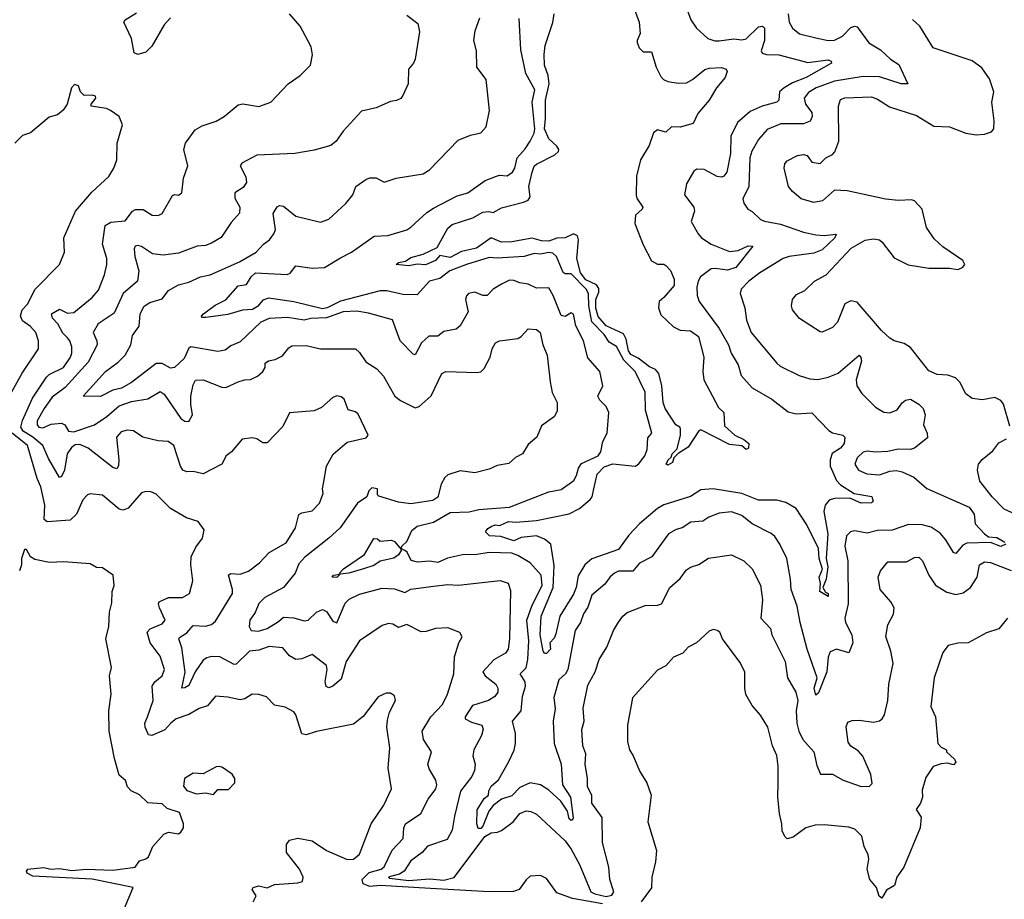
# Model space of a CAD drawing. Extents: x 1268547 to 1425625, y 515768 to 616754.
# Tile 326 of 507: x 1358712 to 1363501, y 563738 to 568016. Entities that reach past the tile are written whole.
import ezdxf

# ---------------------------------------------------------------- set-up
doc = ezdxf.new("R2010")
doc.units = 0

msp = doc.modelspace()

# ---------------------------------------------------------------- linework, layer by layer
at = {"layer": '0CON10XD'}
for points in [[(1361637.5, 568245), (1361724.7, 568004.7), (1361730.5, 567949.5), (1361714.7, 567915.3), (1361715.8, 567905), (1361725, 567880), (1361745, 567860), (1361785, 567860), (1361807.8, 567785), (1361830.7, 567740.7), (1361844.3, 567725), (1361864.2, 567715), (1361915, 567707.4), (1361955, 567710), (1361985, 567725.6), (1362045, 567774.8), (1362065, 567780.8), (1362125, 567783.8), (1362148.8, 567775), (1362154, 567765), (1362143.1, 567735), (1362100.9, 567685), (1362065.7, 567624.3), (1362010, 567560), (1361987.8, 567512.2), (1361925, 567492.9), (1361882.5, 567495), (1361855, 567470), (1361815, 567481.2), (1361794.4, 567465.6), (1361774.5, 567405), (1361732.4, 567335), (1361712.4, 567255), (1361711.1, 567161.1), (1361715.5, 567145), (1361742.9, 567105), (1361740, 567095), (1361707.5, 567065), (1361703.8, 567025), (1361745, 566922), (1361785, 566843.3), (1361815, 566826.7), (1361845, 566826.7), (1361855, 566820), (1361877.2, 566797.2), (1361895.3, 566755), (1361895, 566723.3), (1361845.5, 566664.5), (1361821.8, 566645), (1361820, 566615), (1361830.5, 566580.5), (1361892.6, 566522.6), (1361925, 566506.9), (1361975, 566502.3), (1362014.5, 566475), (1362039.1, 566375), (1362034.4, 566305), (1362040, 566265), (1362110.8, 566130.8), (1362136.7, 566105), (1362140.5, 566040.5), (1362190.8, 565995), (1362234, 565975), (1362258.2, 565955), (1362257.1, 565932.9), (1362245, 565925.6), (1362225, 565944.3), (1362165, 565949.6), (1362025, 566020.8), (1362015, 566016.7), (1361963.3, 565936.7), (1361915, 565906), (1361894, 565886), (1361887.2, 565862.8), (1361865, 565850), (1361856.7, 565855), (1361865.6, 565875), (1361881.1, 565888.9), (1361885.6, 565905), (1361910.2, 565929.8), (1361926.9, 565995), (1361925.8, 566025.8), (1361922.5, 566035), (1361904, 566045), (1361852, 566125), (1361842.5, 566155), (1361835.4, 566235), (1361821.5, 566295), (1361805, 566315.5), (1361775, 566328), (1361720.5, 566370.5), (1361685, 566387.3), (1361674, 566405), (1361662, 566462), (1361648.2, 566488.2), (1361565, 566528.1), (1361525, 566573.1), (1361515, 566613.8), (1361513.6, 566655), (1361528.3, 566691.7), (1361528.7, 566708.7), (1361517.4, 566727.4), (1361465, 566751.5), (1361440.3, 566785), (1361421.7, 566855), (1361430.7, 566945), (1361425.4, 566965.4), (1361405, 566974.5), (1361365, 566955.5), (1361325, 566953.7), (1361285, 566939.1), (1361249.7, 566940.3), (1361205, 566953.3), (1361105.2, 566935.2), (1361055, 566933.9), (1361005, 566956.1), (1360934.4, 566905), (1360861.5, 566888.5), (1360805, 566859.1), (1360755, 566868.8), (1360734.6, 566845.4), (1360685, 566824), (1360645, 566827.5), (1360605, 566819.6), (1360543.3, 566825), (1360553.8, 566835), (1360588.6, 566841.4), (1360615, 566860.4), (1360675, 566875.4), (1360742, 566908), (1360795, 567002.9), (1360815, 567019.6), (1360916.6, 567053.4), (1360965, 567080.4), (1360993.5, 567083.5), (1361015, 567078.1), (1361055, 567101.5), (1361161.8, 567128.2), (1361185, 567139.2), (1361195.1, 567154.9), (1361187.8, 567205), (1361205, 567274.6), (1361215, 567303.9), (1361225, 567314), (1361315, 567358.9), (1361332.8, 567375), (1361334.9, 567385), (1361325, 567402), (1361285, 567436.4), (1361264.1, 567485), (1361269.8, 567535), (1361268.9, 567625), (1361287.7, 567705), (1361282.2, 567745), (1361264, 567795), (1361263.6, 567846.4), (1361268.5, 567891.5), (1361305, 568002.5), (1361311.6, 568045)], [(1361951.7, 568081.7), (1361975.8, 568015), (1362004.5, 567974.5), (1362060, 567925), (1362093.6, 567913.6), (1362115, 567913.5), (1362185, 567923.5), (1362225, 567918.2), (1362245, 567922.8), (1362305, 567981.9), (1362325, 567984.3), (1362334.4, 567974.4), (1362334.7, 567915), (1362318.1, 567865), (1362322.8, 567852.8), (1362345, 567846.5), (1362405, 567845.3), (1362545, 567808.2), (1362645, 567821.5), (1362659.2, 567815), (1362660, 567805), (1362537.9, 567735), (1362471.4, 567708.6), (1362430.8, 567685), (1362407.5, 567665), (1362404.6, 567625.4), (1362394.7, 567615.2), (1362324, 567595), (1362265, 567570), (1362203.6, 567516.4), (1362170.4, 567449.6), (1362170, 567365), (1362151.2, 567275), (1362137.1, 567255), (1362125, 567250.5), (1362103.9, 567253.9), (1362041.7, 567288.3), (1362005, 567290), (1361990.7, 567279.3), (1361955, 567217.5), (1361946.2, 567165), (1361991.9, 567105), (1361994.4, 567085), (1361978.8, 567035), (1362012.5, 566975), (1362028.6, 566955), (1362075, 566924.6), (1362165, 566889.2), (1362206.7, 566893.3), (1362255, 566916.6), (1362278.8, 566915), (1362195, 566810.3), (1362155, 566798.1), (1362095, 566806.9), (1362075, 566803.9), (1362024.3, 566765), (1362011.9, 566745), (1362005.6, 566715), (1362007.5, 566675), (1362016.7, 566645), (1362114.2, 566515), (1362160, 566435), (1362173.5, 566395), (1362206.8, 566336.8), (1362220.6, 566285), (1362275, 566226.2), (1362370.4, 566170.4), (1362449.4, 566109.4), (1362489.7, 566099.7), (1362565, 566104.2), (1362647.4, 566017.4), (1362665, 566006.9), (1362715.6, 565995.6), (1362726, 565985), (1362723.1, 565955), (1362705, 565932.1), (1362663.7, 565906.3), (1362653.7, 565875), (1362654.7, 565845), (1362685.8, 565775.8), (1362703.9, 565753.9), (1362771.2, 565711.2), (1362857.5, 565697.5), (1362862.9, 565675), (1362855, 565667.1), (1362805, 565664.3), (1362749.7, 565689.7), (1362675, 565687.8), (1362650.2, 565679.8), (1362630.4, 565655), (1362622.8, 565625), (1362642.7, 565515), (1362635.3, 565395), (1362643.2, 565355), (1362635.3, 565295), (1362618.8, 565255), (1362631.8, 565231.8), (1362645.3, 565225), (1362645, 565210.6), (1362604.5, 565235), (1362606.8, 565273.2), (1362600, 565305), (1362616.2, 565343.8), (1362601.2, 565395), (1362597.3, 565445), (1362540.3, 565559.7), (1362488.3, 565638.3), (1362438.2, 565668.2), (1362395, 565679.6), (1362305, 565679.3), (1362225, 565712.2), (1362085, 565735.2), (1362025, 565729.6), (1361975, 565696.6), (1361845, 565656.5), (1361815, 565639.6), (1361726.2, 565565), (1361675, 565508.9), (1361625, 565438.9), (1361495.3, 565394.7), (1361461.5, 565365), (1361428.3, 565311.7), (1361418.4, 565255), (1361405, 565221.8), (1361340, 565115), (1361320.6, 565029.4), (1361311.9, 565008.1), (1361291.2, 564985), (1361294.2, 564955), (1361275, 564933.1), (1361265, 564934.2), (1361258.5, 564945), (1361244.2, 565025), (1361248.7, 565115), (1361306.7, 565255), (1361311.5, 565361.5), (1361295.1, 565465.1), (1361265, 565489.8), (1361225.7, 565505.7), (1361151.9, 565498.1), (1361115, 565480.9), (1361052.7, 565502.7), (1360996.6, 565506.6), (1360977.5, 565525), (1360988.4, 565541.6), (1361005, 565552), (1361025, 565558.6), (1361046.7, 565556.7), (1361090, 565575), (1361125, 565571.8), (1361225, 565580), (1361385, 565612.2), (1361435, 565638), (1361487.6, 565682.4), (1361496.7, 565695), (1361504.9, 565735.1), (1361521.6, 565805), (1361555, 565841.6), (1361596.7, 565856.7), (1361705, 565844.3), (1361721.5, 565855), (1361752.4, 565895), (1361764.1, 565925), (1361767.5, 565982.5), (1361786.9, 566005), (1361756.7, 566116.7), (1361753.7, 566205), (1361705.3, 566305), (1361650.3, 566360.3), (1361615, 566426.5), (1361578.6, 566448.6), (1361554.6, 566485), (1361495, 566547.3), (1361479.9, 566625), (1361479.2, 566685), (1361468, 566705), (1361395, 566780), (1361365, 566779.5), (1361355, 566786.7), (1361322.4, 566865), (1361305, 566881.1), (1361285, 566884.2), (1361245, 566875.4), (1361215, 566879.6), (1361166.2, 566863.8), (1361035, 566856.8), (1360995, 566860.4), (1360885, 566825.3), (1360803.8, 566795), (1360755, 566758.2), (1360704.6, 566745), (1360645, 566678.5), (1360575, 566680.4), (1360497.2, 566697.2), (1360465, 566698.3), (1360272.2, 566647.8), (1360207.5, 566615), (1360185, 566610), (1360045.3, 566644.7), (1359922.6, 566662.6), (1359895, 566652.7), (1359867.9, 566622.1), (1359845, 566607.2), (1359795, 566604.3), (1359725, 566582.2), (1359617.1, 566567.1), (1359598, 566568), (1359595.8, 566575), (1359605.8, 566585), (1359662.1, 566627.9), (1359715, 566653.3), (1359775, 566721.5), (1359815, 566729.1), (1359837.6, 566765), (1359858.2, 566785), (1360013, 566777), (1360026.8, 566783.2), (1360055, 566818.6), (1360135, 566807.2), (1360195, 566810.3), (1360271.5, 566858.5), (1360326.4, 566885), (1360436.6, 566963.4), (1360502.6, 566967.4), (1360595, 566994.6), (1360615, 567006.5), (1360691.9, 567078.1), (1360725, 567099.7), (1360839.9, 567160.1), (1360892, 567175), (1360976.7, 567235), (1361031.2, 567255), (1361045, 567260.6), (1361082.6, 567257.4), (1361108.6, 567275), (1361120, 567295), (1361132.2, 567345), (1361171.3, 567388.7), (1361195, 567426), (1361214.4, 567465), (1361217.1, 567485), (1361204.4, 567615), (1361217.3, 567675), (1361173.9, 567755), (1361149.6, 567869.6), (1361141.4, 568021.4)], [(1361546.2, 563716.2), (1361401.1, 563741.1), (1361325, 563768.9), (1361275, 563838.8), (1361245, 563854), (1361195, 563850), (1361175, 563833.3), (1361140.8, 563785), (1361113.9, 563776.1), (1360995.5, 563774.5), (1360709.9, 563789.9), (1360465.3, 563804.7), (1360415, 563799.9), (1360383.3, 563813.3), (1360377.6, 563835), (1360411.8, 563868.2), (1360469.5, 563885), (1360485, 563896.2), (1360523.3, 563976.7), (1360576.9, 564033.1), (1360580.8, 564085), (1360588.5, 564105), (1360663.1, 564155), (1360698.9, 564225), (1360736.5, 564275), (1360740.9, 564295), (1360736.6, 564316.6), (1360703.3, 564373.3), (1360697.5, 564395), (1360715.6, 564455), (1360675.4, 564515.4), (1360668.9, 564555), (1360711.1, 564625), (1360768.2, 564685), (1360792.5, 564735), (1360823.3, 564835), (1360826.9, 564916.9), (1360848, 564985), (1360863.8, 565015), (1360852.5, 565035), (1360795, 565058), (1360735, 565054.4), (1360689.6, 565040.4), (1360665, 565039.5), (1360595, 565073.8), (1360555, 565060), (1360526.3, 565076.3), (1360505, 565079.6), (1360475, 565069.4), (1360364.4, 564995), (1360300.4, 564895), (1360275, 564809.2), (1360235, 564774.2), (1360215, 564766.7), (1360203, 564773), (1360198.1, 564798.1), (1360207.6, 564855), (1360204.6, 564875), (1360135, 564929.4), (1360085, 564908.1), (1360055, 564904.4), (1360025, 564922.5), (1359991.7, 564961.7), (1359925, 564967.3), (1359875, 564949.2), (1359828.9, 564945), (1359765, 564882.2), (1359755, 564880.6), (1359685, 564916.7), (1359645, 564918.5), (1359622.3, 564912.3), (1359605, 564900.9), (1359566, 564845), (1359535, 564777.5), (1359515, 564765.8), (1359500, 564765), (1359516.9, 564843.1), (1359500.5, 564960.5), (1359485.5, 565005), (1359488.8, 565011.2), (1359525, 565034.1), (1359555, 565069.1), (1359615, 565066), (1359645, 565074.8), (1359665, 565090), (1359747.5, 565225), (1359747.5, 565245), (1359726.9, 565315), (1359738, 565322), (1359785, 565319.2), (1359825, 565334.1), (1359878.5, 565375), (1359924.8, 565425.2), (1360007.5, 565472.5), (1360053.3, 565545), (1360069.7, 565610.3), (1360085, 565618.5), (1360135, 565627.5), (1360170, 565665), (1360188.3, 565711.7), (1360184.3, 565735), (1360190.3, 565759.7), (1360204.4, 565845), (1360236.4, 565903.6), (1360305, 565961.2), (1360397, 565983), (1360407.5, 565995), (1360357.6, 566097.6), (1360345, 566109.2), (1360309.2, 566119.2), (1360290, 566170), (1360275, 566181.2), (1360255, 566186.2), (1360235, 566178.8), (1360179.8, 566130.2), (1360145, 566113.1), (1360025, 566104), (1359992.2, 566037.8), (1359915, 565958.8), (1359895, 565958), (1359865, 565977.1), (1359845, 565981.9), (1359794.5, 565975.5), (1359742, 565915), (1359716.9, 565895), (1359695.6, 565854.4), (1359605, 565807.5), (1359555, 565818.7), (1359525, 565817.3), (1359505.8, 565825), (1359493.8, 565845), (1359460.9, 565945), (1359434, 565965), (1359385, 565968.2), (1359310, 565985), (1359265, 566017.1), (1359235, 566019.2), (1359205, 566011.4), (1359182.7, 565985), (1359194.7, 565875), (1359192.9, 565847.1), (1359185, 565831.9), (1359165, 565838.9), (1359045, 565932.2), (1359005, 565949.4), (1358982.3, 565947.7), (1358963.8, 565935), (1358943.3, 565905), (1358929.5, 565825), (1358915, 565794), (1358905, 565789.2), (1358851.4, 565881.4), (1358824, 565945), (1358776.1, 565986.1), (1358728.9, 566015), (1358716.6, 566035), (1358725, 566066.9), (1358774.6, 566175.4), (1358842.6, 566277.4), (1358855, 566290.3), (1358925.2, 566324.8), (1358958.4, 566375), (1358965.9, 566395), (1358964.7, 566425), (1358956.2, 566455), (1358945, 566468.7), (1358922, 566492), (1358897.8, 566537.8), (1358870.7, 566565), (1358866.4, 566585), (1358905, 566607.8), (1358945, 566588.9), (1358975, 566592.3), (1359065, 566664.4), (1359095, 566700.8), (1359124.5, 566775), (1359136.2, 566825), (1359135.3, 566855), (1359113.9, 566925), (1359127.7, 567015), (1359155, 567032.1), (1359225, 567038.8), (1359260.5, 567085), (1359275, 567093.5), (1359312.4, 567092.4), (1359355.6, 567065.6), (1359385, 567064.4), (1359405, 567074.3), (1359455, 567161.2), (1359465, 567166.7), (1359485, 567163.3), (1359501.2, 567175), (1359508.1, 567245), (1359529.4, 567305), (1359510.5, 567385), (1359519.1, 567415), (1359565, 567480), (1359600.1, 567499.9), (1359667.8, 567522.2), (1359705.6, 567545), (1359775, 567602.2), (1359796.6, 567606.6), (1359875.8, 567594.2), (1359934.2, 567615.8), (1360018, 567705), (1360076.2, 567745), (1360126.2, 567795), (1360136.2, 567845), (1360130, 567885), (1360075.8, 567985), (1360025, 568044.2)], [(1360595, 568038.8), (1360648.3, 567998.3), (1360657, 567957), (1360635.8, 567825), (1360628, 567805), (1360603.8, 567775), (1360601.2, 567705), (1360575, 567647.5), (1360565, 567633.8), (1360545, 567623.8), (1360515, 567618.8), (1360445, 567587.5), (1360375, 567571.2), (1360285, 567474.3), (1360250.8, 567425), (1360225, 567404.2), (1360145, 567381.9), (1360050, 567365), (1359865, 567356.9), (1359791.7, 567318.3), (1359784.3, 567305), (1359812.2, 567252.2), (1359815.4, 567225), (1359799.5, 567200.5), (1359758.9, 567175), (1359757.7, 567147.7), (1359782.7, 567105), (1359781.4, 567075), (1359740.4, 567029.6), (1359692.6, 566957.4), (1359645, 566928.7), (1359615, 566918.7), (1359575, 566915.3), (1359485, 566881.2), (1359409.1, 566870.9), (1359357.7, 566877.7), (1359305, 566912.9), (1359285, 566918.8), (1359273.5, 566915), (1359268.9, 566901.1), (1359271.7, 566865), (1359290.5, 566795), (1359284.6, 566745), (1359214.7, 566685), (1359171, 566589), (1359092.7, 566537.3), (1359068.9, 566495), (1359087.3, 566455), (1359088.8, 566435), (1359045, 566350), (1358932.5, 566227.5), (1358869.9, 566180.1), (1358830.5, 566125), (1358796.8, 566065), (1358796.1, 566045), (1358804.8, 566034.8), (1358825, 566031.1), (1358865, 566048.3), (1358914.6, 566054.6), (1358931.1, 566045), (1358948.6, 566015), (1358975, 566012), (1359075, 566045.4), (1359135, 566086.5), (1359195, 566138.1), (1359255, 566159.1), (1359335, 566172.7), (1359395, 566207.1), (1359415, 566195.5), (1359495, 566076.8), (1359515, 566063.7), (1359535, 566061.5), (1359551.8, 566095), (1359543.7, 566145), (1359544.8, 566185.2), (1359555, 566240), (1359566.5, 566263.5), (1359605, 566264.1), (1359695, 566228.2), (1359715, 566227.3), (1359774.7, 566255.3), (1359805, 566265.4), (1359835, 566265.6), (1359867.9, 566282.1), (1359894.4, 566305), (1359905.7, 566325), (1359906.2, 566345), (1359922.2, 566357.8)], [(1362409.2, 565465), (1362385, 565502.5), (1362367.3, 565517.3), (1362275, 565564.6), (1362225, 565605.4), (1362175, 565621.8), (1362115, 565615.5), (1362063.4, 565596.6), (1362035, 565577.9), (1361977.1, 565572.9), (1361935, 565544.5), (1361905, 565537.3), (1361868, 565515), (1361786.7, 565403.3), (1361726.7, 565373.3), (1361695, 565334.6), (1361625, 565333.3), (1361604.4, 565325), (1361583.5, 565306.5), (1361558.9, 565271.1), (1361495, 565218), (1361475, 565158.8), (1361455, 565126), (1361440.4, 565085), (1361414.2, 565045), (1361377.4, 564855), (1361366.2, 564835), (1361334, 564805), (1361310.8, 564719.2), (1361316.9, 564665), (1361306.5, 564605), (1361312.2, 564495), (1361345.2, 564395), (1361351.7, 564295), (1361391.3, 564235), (1361403.8, 564135), (1361400.6, 564125), (1361395, 564122), (1361385, 564129.5), (1361376.8, 564166.8), (1361344.5, 564215), (1361285, 564268.2), (1361245, 564293.9), (1361195, 564303.8), (1361145, 564282.5), (1361105, 564241), (1361055, 564225.3), (1361015, 564193.7), (1360993.5, 564166.5), (1360965, 564093.6), (1360955, 564082.1), (1360942.7, 564082.7), (1360935.2, 564105), (1360937.7, 564172.3), (1360971.1, 564228.9), (1360992.5, 564245), (1360994, 564265), (1361005, 564288.8), (1361040.6, 564319.4), (1361088.8, 564405), (1361117.2, 564462.8), (1361123.3, 564495), (1361123.4, 564545), (1361108.8, 564605), (1361151.2, 564655), (1361157, 564725), (1361171.5, 564775), (1361170.2, 564795), (1361146.1, 564835), (1361175, 564863.2), (1361184.1, 564905), (1361188.5, 564995), (1361179, 565095), (1361205, 565168.5), (1361253.6, 565263.6), (1361248.8, 565315), (1361194.7, 565375), (1361135, 565410.6), (1361105, 565421.3), (1360995, 565424.3), (1360934.7, 565414.7), (1360865, 565414.1), (1360792, 565398), (1360745, 565376.5), (1360705, 565382.2), (1360647.4, 565377.4), (1360616.4, 565386.4), (1360596.8, 565426.8), (1360584.6, 565434.6), (1360566.7, 565445), (1360571.2, 565455), (1360595, 565478.9), (1360618.8, 565531.2), (1360645, 565552.1), (1360725, 565572.5), (1360805, 565619.9), (1360898, 565622), (1360945, 565633.8), (1361095, 565646), (1361285, 565720.4), (1361345, 565731.8), (1361407.3, 565775), (1361420.8, 565799.2), (1361429.5, 565835), (1361445, 565856.9), (1361525, 565895.7), (1361538.5, 565915), (1361547.8, 565965), (1361570, 566005), (1361577.1, 566105), (1361564.5, 566135), (1361534.5, 566165), (1361523.5, 566185), (1361547.9, 566235), (1361533.6, 566305), (1361475, 566372), (1361454.6, 566454.6), (1361416.9, 566526.9), (1361405, 566583.8), (1361395, 566590), (1361365, 566572.9), (1361345, 566577.1), (1361306.6, 566675), (1361285, 566711.9), (1361225, 566711.2), (1361185, 566730), (1361145, 566735.7), (1361115, 566748), (1361095, 566748.8), (1361055, 566730.6), (1361015, 566706.1), (1360985, 566675.6), (1360965, 566674.4), (1360925, 566691.5), (1360894.8, 566685.2), (1360885, 566674), (1360880.8, 566655), (1360893.3, 566595), (1360855, 566527.5), (1360835, 566510.8), (1360775, 566500), (1360745, 566477.5), (1360702.7, 566477.3), (1360665.8, 566445), (1360635, 566386.7), (1360625, 566390), (1360562.2, 566455), (1360525, 566556.2), (1360409.2, 566589.2), (1360351.7, 566598.3), (1360285, 566594.7), (1360205, 566565.5), (1360127.2, 566562.8), (1360095, 566555.2), (1360015, 566568.3), (1359925, 566562.9), (1359884.6, 566545.4), (1359785, 566450), (1359739.5, 566430.5), (1359710.9, 566409.1), (1359675, 566401.9), (1359544.6, 566425.4), (1359535, 566418), (1359511.5, 566368.5), (1359465, 566324.5), (1359445, 566321.1), (1359405, 566343.3), (1359375, 566344.7), (1359255, 566251), (1359206.7, 566223.3), (1359165, 566214.4), (1359105, 566184.2), (1359020, 566185), (1359128.4, 566305), (1359190, 566350), (1359224.8, 566385.2), (1359251.6, 566435), (1359259.8, 566480.2), (1359293.1, 566525), (1359297.9, 566585), (1359317.4, 566622.6), (1359345, 566640.3), (1359405, 566659.2), (1359435, 566698.9), (1359485, 566727.5), (1359535, 566740), (1359591.9, 566765), (1359638.9, 566775), (1359780.8, 566839.2), (1359862.5, 566885), (1359897.5, 566925), (1359926.7, 566945), (1359948.5, 566975), (1359956.2, 566995), (1359945.5, 567074.5), (1359965, 567106), (1359975, 567112), (1359995, 567109.4), (1360055, 567061.4), (1360175, 567030.8), (1360215, 567046), (1360297.7, 567122.3), (1360332.9, 567165), (1360346.7, 567205), (1360395, 567239.5), (1360415, 567246.9), (1360445, 567247.1), (1360485, 567225.5), (1360542.5, 567245), (1360675, 567266.7), (1360705, 567286.9), (1360845, 567430.5), (1360904.1, 567454.1), (1360954.5, 567465.5), (1360981.4, 567495), (1360996.9, 567575), (1360981.4, 567725), (1360935.7, 567785), (1360933.5, 567865), (1360920.8, 567915), (1360927, 567963), (1360949.5, 568025)], [(1359445, 568025.4), (1359415, 567990.9), (1359355, 567886.9), (1359325, 567858.8), (1359286.4, 567846.4), (1359268.1, 567855), (1359256.1, 567925), (1359218.9, 568005), (1359225, 568015.5), (1359279.5, 568050.5)], [(1362449.6, 568045), (1362455.4, 568005), (1362471.5, 567975), (1362505, 567947.1), (1362585, 567927.5), (1362645, 567914.7), (1362675, 567916.9), (1362713.8, 567936.2), (1362755, 567977.7), (1362774.5, 567984.5), (1362785, 567981.1), (1362843.2, 567903.2), (1362899.6, 567869.6), (1362947.5, 567825), (1362988.8, 567798.8), (1363032.5, 567705), (1363000, 567705), (1362895, 567738.7), (1362815, 567739.8), (1362675, 567716.6), (1362585.6, 567684.4), (1362548.4, 567661.6), (1362527.5, 567635), (1362534.7, 567605), (1362565.2, 567565), (1362566.8, 567545), (1362556.5, 567523.5), (1362525, 567509.6), (1362415, 567509.8), (1362348.1, 567481.9), (1362305, 567433.5), (1362273.2, 567376.8), (1362264.1, 567345), (1362258.9, 567205), (1362228.9, 567145), (1362235, 567123.8), (1362254.5, 567094.5), (1362275, 567084.2), (1362314.7, 567044.7), (1362335, 567036.1), (1362412, 567022), (1362525, 566983.5), (1362585, 566970.5), (1362625, 566967.4), (1362683.3, 566973.3), (1362676.4, 566955), (1362615, 566897.7), (1362575, 566880.7), (1362455, 566864.8), (1362425, 566855.3), (1362312.1, 566785), (1362259.4, 566745), (1362220.6, 566705), (1362216.5, 566685), (1362238.7, 566615), (1362246.6, 566555), (1362270.7, 566495), (1362394.5, 566345), (1362411.1, 566331.1), (1362503.8, 566285), (1362555, 566269.6), (1362595, 566266.4), (1362645, 566276.9), (1362692.8, 566297.2), (1362795, 566384.3), (1362803.7, 566373.7), (1362806.1, 566355), (1362780.4, 566265), (1362783.8, 566235), (1362808.6, 566198.6), (1362875, 566132.5), (1362915, 566107.5), (1362945.3, 566104.7), (1362980.8, 566119.2), (1363005, 566152.5), (1363021.5, 566165), (1363045, 566170.3), (1363085, 566146.7), (1363106.4, 566125), (1363116.6, 566095), (1363108.1, 566045), (1363126, 566005), (1363127.5, 565982.5), (1363065, 565932.9), (1363045, 565925.5), (1362985, 565927.1), (1362935, 565916.2), (1362875, 565912.8), (1362835, 565917.5), (1362815, 565912.7), (1362785.4, 565885), (1362774.7, 565854.7), (1362792.9, 565825), (1362832.2, 565807.8), (1362895, 565802.4), (1362945, 565821.2), (1362975, 565822.9), (1363005, 565817.3), (1363060.7, 565790.7), (1363125, 565735.9), (1363330.6, 565645), (1363355, 565611.2), (1363359.4, 565565), (1363405.6, 565515), (1363425, 565501.5), (1363465, 565498.5), (1363504.4, 565475)], [(1363528.5, 566038.5), (1363496.9, 566146.9), (1363484.5, 566164.5), (1363455, 566178.1), (1363395, 566166.9), (1363345, 566174.2), (1363315, 566196.7), (1363285, 566253.8), (1363263.8, 566275), (1363227.4, 566287.4), (1363175, 566291.1), (1363135, 566308.6), (1363045, 566422), (1363015, 566441.2), (1362965, 566453.8), (1362945, 566466.7), (1362904.6, 566504.6), (1362785, 566642.5), (1362755, 566649.2), (1362726.2, 566635), (1362690.6, 566545), (1362665, 566520), (1362615, 566496.2), (1362605, 566498), (1362505, 566563.3), (1362471.2, 566605), (1362466.7, 566625), (1362471.2, 566655), (1362490.9, 566679.1), (1362530.3, 566699.7), (1362578.8, 566745), (1362635, 566775.7), (1362756.9, 566905), (1362825, 566944.3), (1362865, 566950.8), (1362894.8, 566944.8), (1362907.9, 566935), (1362965, 566857.5), (1363034.4, 566824.4), (1363135, 566807.5), (1363235, 566808.1), (1363275, 566802), (1363298.8, 566811.2), (1363310, 566825), (1363299.2, 566845), (1363202.2, 566912.2), (1363160, 566950), (1363123.6, 567005), (1363101.2, 567095), (1363064.5, 567134.5), (1363049.7, 567139.7), (1362986.8, 567136.8), (1362923.5, 567143.5), (1362736.4, 567183.6), (1362675, 567187.5), (1362616.7, 567135), (1362575, 567127.5), (1362513.8, 567145), (1362470.3, 567180.3), (1362452, 567205), (1362431.2, 567295), (1362433.8, 567315), (1362445, 567330), (1362495, 567356), (1362525, 567360), (1362542.5, 567355), (1362565, 567323.3), (1362605, 567317.5), (1362632.5, 567345), (1362665, 567361.2), (1362676.4, 567373.6), (1362696.7, 567425), (1362694.3, 567595), (1362705, 567628.8), (1362725, 567636.7), (1362855, 567641.8), (1362885, 567630.5), (1362942.2, 567592.2), (1363075, 567551.1), (1363159.2, 567499.2), (1363235, 567495.4), (1363315, 567464.5), (1363365, 567456.2), (1363405, 567458.8), (1363438.8, 567471.2), (1363450, 567485), (1363452.2, 567525), (1363441.5, 567615), (1363450.8, 567665), (1363428.9, 567728.9), (1363391.7, 567781.7), (1363345, 567816.7), (1363155, 567880), (1363090, 567985), (1363055, 568018)], [(1358667.2, 566195), (1358723.7, 566296.3), (1358803.1, 566415), (1358802.5, 566455), (1358790.6, 566495), (1358765, 566524.4), (1358725, 566551.9), (1358716.2, 566575), (1358723.6, 566605), (1358750.7, 566635), (1358785.3, 566704.7), (1358904.6, 566825.4), (1358929.5, 566885), (1358926.7, 566955), (1358983.5, 567085), (1359062.8, 567177.2), (1359145, 567253.8), (1359170, 567295), (1359183.8, 567335), (1359185.8, 567415), (1359212.5, 567505), (1359195.9, 567545.9), (1359154.1, 567574.1), (1359134.2, 567584.2), (1359060, 567595), (1359060, 567605), (1359082.5, 567635), (1359080, 567645), (1359065, 567650), (1359025, 567647.5), (1359007.5, 567665), (1358997.5, 567695), (1358978.3, 567701.7), (1358963.3, 567685), (1358942.5, 567605), (1358923.9, 567576.1), (1358895, 567553.3), (1358855, 567542), (1358765, 567466.2), (1358725, 567453.3), (1358688.8, 567415)], [(1359922.2, 566357.8), (1359955, 566363.3), (1359989.4, 566380.6), (1360020.4, 566419.6), (1360035, 566429.3), (1360105, 566432.2), (1360175, 566416.2), (1360345, 566415.3), (1360365, 566397.5), (1360395, 566352.9), (1360448.6, 566318.6), (1360482, 566282), (1360537.1, 566185), (1360564, 566164), (1360635, 566128.6), (1360654.5, 566135.5), (1360713, 566187), (1360765, 566295.8), (1360785, 566304.4), (1360935, 566300), (1360955, 566304), (1360970.9, 566319.1), (1361000.4, 566375), (1361009.7, 566415), (1361025.8, 566444.2), (1361045, 566454.1), (1361135, 566465.4), (1361151.8, 566475), (1361185, 566511.9), (1361225, 566509.1), (1361244.3, 566495), (1361257.1, 566435), (1361278, 566385), (1361280.3, 566355), (1361291.8, 566255), (1361302.6, 566202.6), (1361325.6, 566155), (1361326.9, 566113.1), (1361313.6, 566086.4), (1361249.4, 566040.6), (1361226.9, 565985), (1361185, 565950), (1361158, 565905), (1361123.8, 565886.2), (1361091.7, 565858.3), (1361035, 565848.6), (1360995, 565829.6), (1360925, 565812.2), (1360855, 565822.1), (1360795, 565801.8), (1360780, 565790), (1360762.5, 565757.5), (1360745, 565694.3), (1360722.2, 565677.8), (1360615, 565662.3), (1360555, 565669.2), (1360459.3, 565699.3), (1360452.5, 565705), (1360452.5, 565735), (1360425, 565738.8), (1360410, 565725), (1360400, 565695), (1360355, 565664), (1360271.4, 565545), (1360215.7, 565495), (1360098.2, 565401.8), (1360070, 565370), (1360051.8, 565325), (1359995.4, 565254.6), (1359905, 565205.4), (1359875, 565177.1), (1359857.5, 565132.5), (1359830.8, 565095), (1359827.5, 565065), (1359837.5, 565045), (1359872.8, 565042.8), (1359915, 565055.3), (1359971.5, 565088.5), (1359995, 565109.6), (1360045, 565106.7), (1360095, 565093.2), (1360114.8, 565095.2), (1360155, 565134), (1360185, 565146.9), (1360205, 565138.2), (1360235, 565091.5), (1360255, 565082.9), (1360295, 565178.9), (1360315, 565197.3), (1360365, 565222), (1360475, 565250.6), (1360535, 565248.2), (1360585, 565230), (1360615, 565246.1), (1360725, 565261.8), (1360795, 565268.5), (1360845, 565265.5), (1361048.7, 565288.7), (1361088, 565275), (1361100, 565240), (1361094.1, 565005), (1361087.5, 564955), (1361074.2, 564935.8), (1361017.9, 564902.1), (1360964.5, 564845), (1360976.4, 564825), (1361028.2, 564785), (1361038.1, 564765), (1361036.9, 564745), (1361023.1, 564725), (1360991.9, 564705), (1360915, 564680), (1360879.2, 564625), (1360878.8, 564615), (1360909.2, 564599.2), (1360960, 564585), (1360966.9, 564565), (1360958.1, 564535), (1360920.5, 564465), (1360916.7, 564435), (1360926.8, 564395), (1360924.6, 564365), (1360911.1, 564335), (1360856.5, 564263.5), (1360827.5, 564142.5), (1360815.4, 564075), (1360791, 564029), (1360695, 563996.9), (1360669.2, 563965), (1360614.2, 563925), (1360582.6, 563875), (1360559.5, 563860.5), (1360515, 563849.6), (1360505.5, 563845), (1360510.7, 563840.7), (1360605, 563829.6), (1360705, 563836.8), (1360775, 563830.3), (1360825, 563843.4), (1360975, 564043.7), (1361005, 564061.7), (1361035.4, 564064.6), (1361055, 564073.3), (1361112.9, 564115), (1361145, 564155.6), (1361175, 564168.2), (1361198.8, 564165), (1361225, 564151.5), (1361365, 564022.4), (1361395, 563981.5), (1361435, 563906.5), (1361490, 563775), (1361508.9, 563765), (1361565, 563752.1), (1361592.2, 563757.8), (1361602.5, 563775), (1361583, 563835), (1361577.3, 563895), (1361546.3, 564015), (1361545.3, 564135.3), (1361495.7, 564205), (1361494.5, 564245), (1361474.5, 564285), (1361474.5, 564325), (1361462.3, 564395), (1361465.4, 564445), (1361450.8, 564485), (1361446.3, 564563.7), (1361457.7, 564605), (1361452.6, 564667.4), (1361475, 564778.8), (1361510.5, 564845), (1361530, 564905), (1361567.8, 564965), (1361601.1, 565045), (1361624.7, 565085.3), (1361645, 565115.7), (1361667.1, 565132.9), (1361755, 565167.7), (1361815, 565168.2), (1361834, 565175), (1361874.7, 565255.3), (1361925, 565298.6), (1361955, 565340), (1361975, 565353.3), (1362015, 565365.7), (1362062.6, 565397.4), (1362175, 565413.3), (1362235, 565384.4), (1362274.6, 565344.6), (1362315, 565266.2), (1362324.7, 565195), (1362317.5, 565105), (1362364.3, 565055), (1362371.1, 565025), (1362435.4, 564895), (1362447.5, 564815), (1362487.3, 564745), (1362496.9, 564705), (1362488.1, 564655), (1362492.5, 564595), (1362502.1, 564555), (1362520.7, 564515), (1362574.2, 564455), (1362588.7, 564388.7), (1362606.7, 564346.7), (1362665, 564347.3), (1362717.4, 564317.4), (1362805, 564286.5), (1362845, 564288.5), (1362859.1, 564300.9), (1362852.2, 564345), (1362813.7, 564433.7), (1362790.3, 564460.3), (1362755, 564482), (1362742.4, 564502.4), (1362732.5, 564577.5), (1362740.5, 564599.5), (1362761.7, 564608.3), (1362795, 564610), (1362865, 564598.9), (1362894.6, 564605.4), (1362907.5, 564615), (1362918.6, 564635), (1362934.4, 564705), (1362938.9, 564785), (1362960, 564885), (1362948.8, 564945), (1362924.5, 565015.5), (1362935, 565072.5), (1362962, 565125), (1362966, 565155), (1362948.8, 565185), (1362897.5, 565245), (1362887.5, 565305), (1362899.2, 565335), (1362935, 565380), (1363025, 565378.6), (1363065, 565400), (1363085, 565401.4), (1363104.2, 565385), (1363133.5, 565315), (1363166, 565266), (1363221.9, 565231.9), (1363265, 565220.5), (1363301.8, 565228.2), (1363336.2, 565253.8), (1363369.2, 565305), (1363380.8, 565365), (1363405, 565379.3), (1363435, 565375.9), (1363535, 565337.9)], [(1359846.7, 563725), (1359862.5, 563755), (1359842.5, 563785), (1359847.5, 563795), (1359875, 563804), (1359915, 563793.3), (1359950.7, 563809.3), (1360065, 563818.2), (1360087.1, 563825), (1360090.5, 563845), (1360073.6, 563885), (1360009.5, 563965), (1360009.6, 564005), (1360024.1, 564025.9), (1360065.4, 564034.6), (1360135, 564021.8), (1360205, 563975.5), (1360305, 563932.2), (1360335, 563932.5), (1360365, 563958), (1360422.1, 564105), (1360483.8, 564195), (1360520, 564275), (1360503.9, 564375), (1360512.7, 564475), (1360498.5, 564575), (1360500.4, 564609.6), (1360511.3, 564648.7), (1360540, 564705), (1360535, 564727.5), (1360515, 564741.2), (1360495, 564740), (1360455, 564723.3), (1360382.7, 564627.3), (1360335, 564590), (1360155.7, 564554.3), (1360105, 564537.1), (1360083.5, 564543.5), (1360055.4, 564635.4), (1360045, 564650), (1360002.4, 564672.4), (1359951.8, 564681.8), (1359912.1, 564722.1), (1359875, 564734.3), (1359842.5, 564735), (1359806.5, 564713.5), (1359785, 564708), (1359725, 564721.8), (1359665, 564725.5), (1359625, 564679.1), (1359584.6, 564665.4), (1359535, 564636.2), (1359473.1, 564615), (1359446.2, 564595), (1359417.7, 564562.3), (1359354.1, 564534.1), (1359338.6, 564538.6), (1359321.5, 564575), (1359321.2, 564595), (1359333.8, 564626.2), (1359360.3, 564705), (1359355.9, 564775), (1359369.6, 564795), (1359405.5, 564825), (1359416.2, 564855), (1359395, 564920), (1359346.7, 564985), (1359332.3, 565037.7), (1359346.5, 565053.5), (1359405, 565077.9), (1359420, 565095), (1359391.1, 565155), (1359386.5, 565175), (1359390.6, 565185), (1359435, 565205.3), (1359503.6, 565206.4), (1359537.5, 565225), (1359553.2, 565286.8), (1359543.5, 565365), (1359545.5, 565404.5), (1359569.1, 565450.9), (1359601.2, 565495), (1359608.8, 565535), (1359580, 565575), (1359523.7, 565593.7), (1359445, 565638.9), (1359375, 565708), (1359349.1, 565719.1), (1359325, 565721.4), (1359305, 565715.7), (1359239.7, 565640.3), (1359215, 565630.8), (1359195.3, 565635.3), (1359115, 565704.2), (1359055, 565710), (1359041.2, 565705), (1359018.7, 565681.3), (1358988.5, 565611.5), (1358957.5, 565582.5), (1358845, 565573.9), (1358831.5, 565585), (1358834.2, 565655), (1358815.3, 565745), (1358797.5, 565785), (1358749.4, 565945), (1358675.4, 566005.4)], [(1363572.4, 565602.4), (1363500.8, 565635), (1363442.9, 565695), (1363382.5, 565772.5), (1363370.8, 565825), (1363375.7, 565854.3), (1363393.3, 565876.7), (1363445, 565918.8), (1363475, 565958.9), (1363512.2, 565977.8)], [(1363509.2, 565465), (1363485, 565453.8), (1363435, 565474.2), (1363319.7, 565470.3), (1363299.7, 565460.3), (1363265, 565420), (1363255, 565424.2), (1363217.2, 565487.2), (1363188.7, 565518.7), (1363145, 565547.4), (1363101.4, 565558.6), (1363035, 565560.3), (1362956.1, 565533.9), (1362885, 565532.5), (1362835, 565518.9), (1362775, 565530.8), (1362753.9, 565526.1), (1362734.2, 565505.8), (1362726.1, 565455), (1362739.5, 565385), (1362742.5, 565175), (1362725.4, 565104.6), (1362729.2, 565085), (1362760, 565025), (1362764.4, 564985.6), (1362745, 564936.7), (1362685, 564954.6), (1362655, 564942.2), (1362644.2, 564915), (1362638.6, 564845), (1362597.8, 564742.2), (1362585, 564731.2), (1362576.7, 564765), (1362590.6, 564815), (1362542.5, 564955), (1362507.8, 565085), (1362494, 565164), (1362464.5, 565245), (1362462, 565295), (1362443.8, 565395), (1362409.2, 565465)], [(1360255, 565302.9), (1360232.5, 565305), (1360237.5, 565315), (1360270, 565320), (1360267.5, 565325), (1360287.5, 565345), (1360388.8, 565415), (1360435, 565492.5), (1360451.7, 565491.7), (1360465, 565480), (1360520, 565485), (1360535, 565477.5), (1360568.3, 565438.3), (1360555, 565413.1), (1360532.3, 565397.7), (1360465, 565383.1), (1360435, 565361.1), (1360385, 565344.7), (1360313.3, 565325), (1360270, 565320), (1360255, 565302.9)], [(1359221.2, 563695), (1359263.8, 563795), (1359065, 563835.1), (1358775, 563850.9), (1358748.2, 563865), (1358744.9, 563875), (1358751.5, 563885), (1358827.9, 563892.1), (1358865, 563883.9), (1358905, 563887.5), (1358965, 563878.8), (1359035, 563885.2), (1359165, 563879.9), (1359273.3, 563895), (1359294.4, 563925.6), (1359325, 563934), (1359338.8, 563945), (1359360, 563995), (1359412.5, 564055), (1359435, 564063.8), (1359485, 564056.7), (1359496.1, 564063.9), (1359508.8, 564085), (1359508.8, 564105), (1359489.5, 564159.5), (1359429.3, 564179.3), (1359405, 564202.5), (1359335, 564207.5), (1359295, 564246.2), (1359253.3, 564265), (1359236.2, 564285), (1359225.8, 564315.8), (1359195, 564342.5), (1359172.2, 564422.2), (1359147.5, 564555), (1359145.8, 564655), (1359157.5, 564735), (1359148.8, 564825), (1359158, 564865), (1359130, 565005), (1359145.8, 565064.2), (1359148, 565135), (1359159.5, 565180.5), (1359161.2, 565235), (1359171.2, 565265), (1359166.7, 565315), (1359115, 565350), (1359085, 565351.2), (1359055, 565369.2), (1358925, 565378.6), (1358856.4, 565376.4), (1358785, 565390), (1358763.9, 565403.9), (1358745, 565440), (1358735, 565440), (1358720, 565395), (1358720, 565365), (1358710.8, 565335)], [(1363516.7, 565105), (1363475, 565053.8), (1363415, 565033.8), (1363325, 564986), (1363275, 564983.8), (1363228.3, 564971.7), (1363201.7, 564938.3), (1363160, 564815), (1363143.3, 564675), (1363166.7, 564625), (1363177.5, 564495), (1363195, 564477.5), (1363220, 564465), (1363220, 564455), (1363259.3, 564419.3), (1363266, 564405), (1363255, 564391.2), (1363225, 564400), (1363195, 564396.7), (1363156, 564384), (1363120, 564330), (1363101.7, 564268.3), (1363103.3, 564235), (1363093.8, 564205), (1363073.3, 564175), (1363096.9, 564136.9), (1363092.9, 564085), (1363012.9, 563895), (1362978, 563845), (1362968, 563805), (1362928.3, 563781.7), (1362905, 563744.2), (1362892.6, 563752.6), (1362880, 563795), (1362846.8, 563835), (1362834.6, 563885), (1362843.2, 563933.2), (1362839.4, 563955), (1362820.5, 563995), (1362808.5, 564045), (1362775, 564079.3), (1362745, 564089.6), (1362625, 564100.4), (1362581.2, 564098.8), (1362536.7, 564085), (1362475, 564040), (1362445, 564032.5), (1362435, 564042.5), (1362420, 564070), (1362419.5, 564105), (1362407.1, 564155), (1362400, 564235), (1362402, 564305), (1362401.9, 564385), (1362395, 564437.5), (1362374.2, 564485), (1362350.5, 564575), (1362315, 564634), (1362275, 564680), (1362244.8, 564734.8), (1362238.8, 564765), (1362238.9, 564845), (1362215, 564892), (1362131.2, 565005), (1362116.8, 565036.8), (1362105, 565046), (1362085, 565050), (1362065, 565042), (1362004.4, 564985.6), (1361963.3, 564965), (1361937.5, 564935), (1361892.5, 564915), (1361855, 564873.3), (1361815, 564852.5), (1361692.4, 564717.6), (1361668.6, 564585), (1361668.6, 564505), (1361678.1, 564465), (1361696.3, 564436.3), (1361728.8, 564358.8), (1361762, 564305), (1361782.9, 564245), (1361766.7, 564115), (1361810, 563975), (1361805, 563920), (1361786, 563845), (1361785.6, 563794.4), (1361734.6, 563725.4)], [(1359655, 564247.5), (1359675, 564272.5), (1359727.7, 564272.3), (1359758.8, 564305), (1359758, 564325), (1359745, 564346.7), (1359698.8, 564378.8), (1359685, 564384.4), (1359667.9, 564382.1), (1359605, 564348), (1359555, 564351.2), (1359513.3, 564325), (1359508.3, 564288.3), (1359525, 564267.5), (1359571.7, 564251.7), (1359615, 564256.2), (1359655, 564247.5)]]:
    msp.add_lwpolyline(points, dxfattribs=at)

doc.saveas('drawing.dxf')
